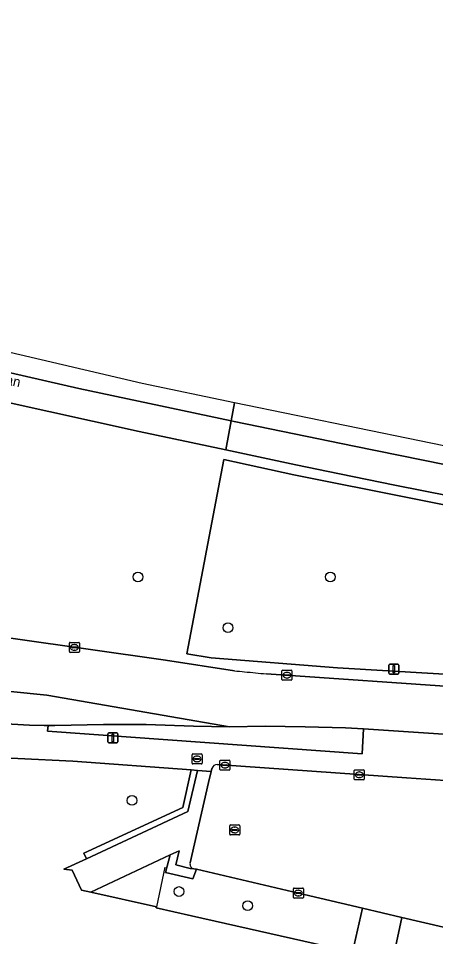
# Model space of a CAD drawing. Extents: x 160203 to 161530, y 379528 to 381797.
# Drawn here: x 161056.6 to 161098.4, y 381703.7 to 381795.6 of the extents above; entities that cross this region are included whole.
import ezdxf

# ---------------------------------------------------------------- set-up
doc = ezdxf.new("R2010")
doc.units = 0
for name, color, linetype in [('IMGEO_Berm_groen', 7, 'Continuous'), ('IMGEO_Boom', 7, 'Continuous'), ('IMGEO_Brandkraan', 7, 'Continuous'), ('IMGEO_Erf', 7, 'Continuous'), ('IMGEO_Fietspad_gesloten', 7, 'Continuous'), ('IMGEO_Groenvoorziening', 7, 'Continuous'), ('IMGEO_Haag', 7, 'Continuous'), ('IMGEO_Hek', 7, 'Continuous'), ('IMGEO_Kolk', 7, 'Continuous'), ('IMGEO_Lichtmast', 7, 'Continuous'), ('IMGEO_Openbare_ruimte_label', 7, 'Continuous'), ('IMGEO_Parkeervlak_open', 7, 'Continuous'), ('IMGEO_Rijbaan_lokaal_open', 7, 'Continuous'), ('IMGEO_Rijbaan_regionaal_gesloten', 7, 'Continuous'), ('IMGEO_Rioolput', 7, 'Continuous'), ('IMGEO_Verkeersbordpaal', 7, 'Continuous'), ('IMGEO_Voetpad_open', 7, 'Continuous')]:
    doc.layers.add(name, color=color, linetype=linetype)

msp = doc.modelspace()

# ---------------------------------------------------------------- linework, layer by layer
at = {"layer": 'IMGEO_Berm_groen'}
for points in [[(161206.002, 381729.685), (161187.134, 381732.507), (161173.272, 381734.707), (161161.382, 381736.584), (161147.512, 381738.954), (161133.686, 381741.457), (161121.866, 381743.622), (161108.037, 381746.192), (161094.332, 381748.868), (161088.812, 381750), (161084.428, 381750.899), (161077.399, 381752.406), (161068.719, 381754.268), (161054.991, 381757.276)], [(161222.784, 381721.247), (161107.207, 381729.487), (161088.596, 381730.59), (161075.951, 381731.578), (161073.488, 381731.986), (161077.213, 381751.439)], [(161077.213, 381751.439), (161084.224, 381749.92), (161107.848, 381745.21), (161133.509, 381740.473), (161161.217, 381735.598), (161186.982, 381731.519), (161205.858, 381728.695)], [(161042.771, 381735.426), (161043.222, 381735.362), (161048.566, 381734.6), (161071.37, 381731.349), (161078.264, 381730.297)], [(161081.475, 381729.99), (161101.77, 381728.573), (161151.066, 381725.121), (161153.758, 381724.933), (161156.403, 381724.747), (161188.276, 381722.503), (161205.462, 381721.305)]]:
    msp.add_lwpolyline(points, dxfattribs=at)
msp.add_lwpolyline([(161161.217, 381735.598), (161133.509, 381740.473), (161107.848, 381745.21), (161084.224, 381749.92), (161077.213, 381751.439), (161073.488, 381731.986), (161075.951, 381731.578), (161088.596, 381730.59), (161107.207, 381729.487), (161222.784, 381721.247), (161240.716, 381719.607), (161249.951, 381718.409), (161253.808, 381717.909), (161254.449, 381721.991), (161250.495, 381722.537), (161205.858, 381728.695), (161186.982, 381731.519)], close=True, dxfattribs=at)
for centre, radius, start, end in [((161091.349, 381856.588), 126.967, 264.08466, 264.5495), ((161101.36, 381953.788), 224.68, 264.3626, 264.9225)]:
    msp.add_arc(centre, radius, start, end, dxfattribs=at)
at = {"layer": 'IMGEO_Boom'}
for centre in [(161068.603, 381739.695), (161087.884, 381739.691), (161077.624, 381734.61), (161068.019, 381717.314), (161072.716, 381708.195), (161079.606, 381706.775)]:
    msp.add_circle(centre, 0.489, dxfattribs=at)
at = {"layer": 'IMGEO_Brandkraan'}
for p, q in [((161074.024, 381721.042), (161074.024, 381721.894)), ((161074.099, 381721.968), (161074.951, 381721.968)), ((161074.283, 381721.462), (161074.283, 381721.474)), ((161074.721, 381721.425), (161074.323, 381721.425)), ((161074.326, 381721.511), (161074.724, 381721.511)), ((161074.535, 381721.188), (161074.51, 381721.188)), ((161074.512, 381721.748), (161074.537, 381721.748)), ((161074.767, 381721.474), (161074.767, 381721.462)), ((161075.025, 381721.894), (161075.025, 381721.042)), ((161074.951, 381720.968), (161074.099, 381720.968))]:
    msp.add_line(p, q, dxfattribs=at)
for points in [[(161074.024, 381721.042), (161074.024, 381721.894)], [(161074.099, 381721.968), (161074.951, 381721.968)], [(161075.025, 381721.894), (161075.025, 381721.042)], [(161074.951, 381720.968), (161074.099, 381720.968)]]:
    msp.add_lwpolyline(points, dxfattribs=at)
for centre, radius, start, end in [((161074.101, 381721.892), 0.0765, 91.55205, 178.44795), ((161074.101, 381721.892), 0.0765, 91.55205, 178.44795), ((161074.323, 381721.471), 0.0403, 85.87752, 175.75265), ((161074.32, 381721.461), 0.0366, 178.93798, 274.71019), ((161074.724, 381721.468), 0.043, 264.86636, 352.45326), ((161074.728, 381721.473), 0.0386, 1.73085, 96.63898), ((161074.949, 381721.892), 0.0765, 1.55205, 88.44795), ((161074.949, 381721.892), 0.0765, 1.55205, 88.44795), ((161074.101, 381721.044), 0.0765, 181.55205, 268.44795), ((161074.101, 381721.044), 0.0765, 181.55205, 268.44795), ((161074.949, 381721.044), 0.0765, 271.55205, 358.44795), ((161074.949, 381721.044), 0.0765, 271.55205, 358.44795)]:
    msp.add_arc(centre, radius, start, end, dxfattribs=at)
for centre, major_axis, ratio, start_param, end_param in [((161074.511, 381721.468), (-0.387, 0.002), 0.722429, 4.712389, 7.853982), ((161074.536, 381721.468), (-0.39, 0.002), 0.717154, 1.570796, 4.712389)]:
    msp.add_ellipse(centre, major_axis=major_axis, ratio=ratio, start_param=start_param, end_param=end_param, dxfattribs=at)
at = {"layer": 'IMGEO_Erf'}
msp.add_lwpolyline([(161088.633, 381702.455), (161073.985, 381705.754), (161070.44, 381706.552), (161070.464, 381706.668), (161063.879, 381708.139), (161062.952, 381708.346), (161062.002, 381710.317), (161061.184, 381710.424), (161063.452, 381711.478), (161063.199, 381712.022), (161073.092, 381716.62), (161073.952, 381720.367), (161062.089, 381721.235), (161051.032, 381721.765)], dxfattribs=at)
at = {"layer": 'IMGEO_Fietspad_gesloten'}
msp.add_lwpolyline([(161016.874, 381729.484), (161017.118, 381729.447), (161032.311, 381727.142), (161041.763, 381726.12), (161049.016, 381725.404), (161051.185, 381725.219), (161057.74, 381724.865), (161059.221, 381724.827), (161059.6, 381724.818), (161059.94, 381724.811), (161060.28, 381724.804), (161065.158, 381724.906), (161069.414, 381724.93), (161074.157, 381724.766), (161077.765, 381724.676), (161059.471, 381727.846), (161049.533, 381728.846), (161041.308, 381729.618), (161033.225, 381730.555), (161025.491, 381731.569)], dxfattribs=at)
at = {"layer": 'IMGEO_Groenvoorziening'}
for points in [[(161091.188, 381724.497), (161089.39, 381724.59), (161085.355, 381724.693), (161081.355, 381724.758), (161077.765, 381724.676), (161074.157, 381724.766), (161069.414, 381724.93), (161065.158, 381724.906), (161060.28, 381724.804), (161059.94, 381724.811), (161059.6, 381724.818), (161059.547, 381724.263), (161091.066, 381721.981)], [(161073.611, 381716.2), (161074.557, 381720.323), (161073.952, 381720.367), (161073.092, 381716.62), (161063.199, 381712.022), (161063.452, 381711.478)], [(161071.839, 381711.871), (161071.359, 381710.089), (161074.1, 381709.45), (161074.473, 381710.426), (161074.211, 381710.462), (161073.842, 381710.513), (161072.407, 381710.857), (161072.73, 381712.28)], [(161090.115, 381702.121), (161091.101, 381706.544), (161084.683, 381708.038), (161074.473, 381710.426), (161074.1, 381709.45), (161071.359, 381710.089), (161071.839, 381711.871), (161063.879, 381708.139), (161070.464, 381706.668), (161070.44, 381706.552), (161073.985, 381705.754), (161088.633, 381702.455)], [(161131.047, 381697.405), (161130.66, 381697.35), (161124.56, 381698.746), (161095.06, 381705.602), (161094.124, 381701.218), (161096.005, 381700.78), (161135.333, 381691.637), (161135.77, 381694.402), (161130.787, 381695.633)]]:
    msp.add_lwpolyline(points, close=True, dxfattribs=at)
at = {"layer": 'IMGEO_Haag'}
for points in [[(161073.611, 381716.2), (161074.557, 381720.323), (161073.952, 381720.367), (161073.092, 381716.62), (161063.199, 381712.022), (161063.452, 381711.478)], [(161071.839, 381711.871), (161071.359, 381710.089), (161074.1, 381709.45), (161074.473, 381710.426), (161074.211, 381710.462), (161073.842, 381710.513), (161072.407, 381710.857), (161072.73, 381712.28)]]:
    msp.add_lwpolyline(points, close=True, dxfattribs=at)
at = {"layer": 'IMGEO_Hek'}
msp.add_lwpolyline([(161071.296, 381710.64), (161070.464, 381706.668)], dxfattribs=at)
at = {"layer": 'IMGEO_Kolk'}
for p, q in [((161061.742, 381732.213), (161061.742, 381733.065)), ((161061.817, 381733.139), (161062.669, 381733.139)), ((161062.743, 381733.065), (161062.743, 381732.213)), ((161062.001, 381732.633), (161062.001, 381732.645)), ((161062.439, 381732.596), (161062.041, 381732.596)), ((161062.044, 381732.682), (161062.442, 381732.682)), ((161062.253, 381732.359), (161062.228, 381732.359)), ((161062.23, 381732.919), (161062.255, 381732.919)), ((161062.485, 381732.645), (161062.485, 381732.633)), ((161062.669, 381732.139), (161061.817, 381732.139)), ((161083.107, 381730.351), (161083.959, 381730.351)), ((161083.032, 381729.425), (161083.032, 381730.277)), ((161083.291, 381729.845), (161083.291, 381729.857)), ((161083.729, 381729.808), (161083.331, 381729.808)), ((161083.334, 381729.894), (161083.732, 381729.894)), ((161083.543, 381729.571), (161083.518, 381729.571)), ((161083.52, 381730.131), (161083.545, 381730.131)), ((161083.775, 381729.857), (161083.775, 381729.845)), ((161084.033, 381730.277), (161084.033, 381729.425)), ((161083.959, 381729.351), (161083.107, 381729.351)), ((161076.819, 381720.421), (161076.819, 381721.273)), ((161076.894, 381721.347), (161077.746, 381721.347)), ((161077.307, 381721.127), (161077.332, 381721.127)), ((161077.82, 381721.273), (161077.82, 381720.421)), ((161077.746, 381720.347), (161076.894, 381720.347)), ((161077.078, 381720.841), (161077.078, 381720.853)), ((161077.516, 381720.804), (161077.118, 381720.804)), ((161077.121, 381720.89), (161077.519, 381720.89)), ((161077.33, 381720.567), (161077.305, 381720.567)), ((161077.562, 381720.853), (161077.562, 381720.841)), ((161090.277, 381719.456), (161090.277, 381720.308)), ((161090.352, 381720.382), (161091.204, 381720.382)), ((161091.278, 381720.308), (161091.278, 381719.456)), ((161091.204, 381719.382), (161090.352, 381719.382)), ((161090.536, 381719.876), (161090.536, 381719.888)), ((161090.974, 381719.839), (161090.576, 381719.839)), ((161090.579, 381719.925), (161090.977, 381719.925)), ((161090.788, 381719.602), (161090.763, 381719.602)), ((161090.765, 381720.162), (161090.79, 381720.162)), ((161091.02, 381719.888), (161091.02, 381719.876)), ((161084.182, 381707.611), (161084.182, 381708.463)), ((161084.257, 381708.537), (161085.109, 381708.537)), ((161084.67, 381708.317), (161084.695, 381708.317)), ((161085.183, 381708.463), (161085.183, 381707.611)), ((161085.109, 381707.537), (161084.257, 381707.537)), ((161084.441, 381708.031), (161084.441, 381708.043)), ((161084.879, 381707.994), (161084.481, 381707.994)), ((161084.484, 381708.08), (161084.882, 381708.08)), ((161084.693, 381707.757), (161084.668, 381707.757)), ((161084.925, 381708.043), (161084.925, 381708.031))]:
    msp.add_line(p, q, dxfattribs=at)
for points in [[(161061.742, 381732.213), (161061.742, 381733.065)], [(161061.817, 381733.139), (161062.669, 381733.139)], [(161062.743, 381733.065), (161062.743, 381732.213)], [(161062.669, 381732.139), (161061.817, 381732.139)], [(161083.107, 381730.351), (161083.959, 381730.351)], [(161083.032, 381729.425), (161083.032, 381730.277)], [(161084.033, 381730.277), (161084.033, 381729.425)], [(161083.959, 381729.351), (161083.107, 381729.351)], [(161076.819, 381720.421), (161076.819, 381721.273)], [(161076.894, 381721.347), (161077.746, 381721.347)], [(161077.82, 381721.273), (161077.82, 381720.421)], [(161077.746, 381720.347), (161076.894, 381720.347)], [(161090.277, 381719.456), (161090.277, 381720.308)], [(161090.352, 381720.382), (161091.204, 381720.382)], [(161091.278, 381720.308), (161091.278, 381719.456)], [(161091.204, 381719.382), (161090.352, 381719.382)], [(161084.182, 381707.611), (161084.182, 381708.463)], [(161084.257, 381708.537), (161085.109, 381708.537)], [(161085.183, 381708.463), (161085.183, 381707.611)], [(161085.109, 381707.537), (161084.257, 381707.537)]]:
    msp.add_lwpolyline(points, dxfattribs=at)
for centre, radius, start, end in [((161061.819, 381733.063), 0.0765, 91.55205, 178.44795), ((161061.819, 381733.063), 0.0765, 91.55205, 178.44795), ((161062.667, 381733.063), 0.0765, 1.55205, 88.44795), ((161062.667, 381733.063), 0.0765, 1.55205, 88.44795), ((161061.819, 381732.215), 0.0765, 181.55205, 268.44795), ((161061.819, 381732.215), 0.0765, 181.55205, 268.44795), ((161062.041, 381732.642), 0.0403, 85.87752, 175.75265), ((161062.038, 381732.632), 0.0366, 178.93798, 274.71019), ((161062.442, 381732.639), 0.043, 264.86636, 352.45326), ((161062.446, 381732.644), 0.0386, 1.73085, 96.63898), ((161062.667, 381732.215), 0.0765, 271.55205, 358.44795), ((161062.667, 381732.215), 0.0765, 271.55205, 358.44795), ((161083.109, 381730.275), 0.0765, 91.55205, 178.44795), ((161083.109, 381730.275), 0.0765, 91.55205, 178.44795), ((161083.957, 381730.275), 0.0765, 1.55205, 88.44795), ((161083.957, 381730.275), 0.0765, 1.55205, 88.44795), ((161083.109, 381729.427), 0.0765, 181.55205, 268.44795), ((161083.109, 381729.427), 0.0765, 181.55205, 268.44795), ((161083.331, 381729.854), 0.0403, 85.87752, 175.75265), ((161083.328, 381729.844), 0.0366, 178.93798, 274.71019), ((161083.732, 381729.851), 0.043, 264.86636, 352.45326), ((161083.736, 381729.856), 0.0386, 1.73085, 96.63898), ((161083.957, 381729.427), 0.0765, 271.55205, 358.44795), ((161083.957, 381729.427), 0.0765, 271.55205, 358.44795), ((161076.896, 381721.271), 0.0765, 91.55205, 178.44795), ((161076.896, 381721.271), 0.0765, 91.55205, 178.44795), ((161077.744, 381721.271), 0.0765, 1.55205, 88.44795), ((161077.744, 381721.271), 0.0765, 1.55205, 88.44795), ((161076.896, 381720.423), 0.0765, 181.55205, 268.44795), ((161076.896, 381720.423), 0.0765, 181.55205, 268.44795), ((161077.118, 381720.85), 0.0403, 85.87752, 175.75265), ((161077.115, 381720.84), 0.0366, 178.93798, 274.71019), ((161077.519, 381720.847), 0.043, 264.86636, 352.45326), ((161077.523, 381720.852), 0.0386, 1.73085, 96.63898), ((161077.744, 381720.423), 0.0765, 271.55205, 358.44795), ((161077.744, 381720.423), 0.0765, 271.55205, 358.44795), ((161090.354, 381720.306), 0.0765, 91.55205, 178.44795), ((161090.354, 381720.306), 0.0765, 91.55205, 178.44795), ((161091.202, 381720.306), 0.0765, 1.55205, 88.44795), ((161091.202, 381720.306), 0.0765, 1.55205, 88.44795), ((161090.354, 381719.458), 0.0765, 181.55205, 268.44795), ((161090.354, 381719.458), 0.0765, 181.55205, 268.44795), ((161090.576, 381719.885), 0.0403, 85.87752, 175.75265), ((161090.573, 381719.875), 0.0366, 178.93798, 274.71019), ((161090.977, 381719.882), 0.043, 264.86636, 352.45326), ((161090.981, 381719.887), 0.0386, 1.73085, 96.63898), ((161091.202, 381719.458), 0.0765, 271.55205, 358.44795), ((161091.202, 381719.458), 0.0765, 271.55205, 358.44795), ((161084.259, 381708.461), 0.0765, 91.55205, 178.44795), ((161084.259, 381708.461), 0.0765, 91.55205, 178.44795), ((161085.107, 381708.461), 0.0765, 1.55205, 88.44795), ((161085.107, 381708.461), 0.0765, 1.55205, 88.44795), ((161084.259, 381707.613), 0.0765, 181.55205, 268.44795), ((161084.259, 381707.613), 0.0765, 181.55205, 268.44795), ((161084.481, 381708.04), 0.0403, 85.87752, 175.75265), ((161084.478, 381708.03), 0.0366, 178.93798, 274.71019), ((161084.882, 381708.037), 0.043, 264.86636, 352.45326), ((161084.886, 381708.042), 0.0386, 1.73085, 96.63898), ((161085.107, 381707.613), 0.0765, 271.55205, 358.44795), ((161085.107, 381707.613), 0.0765, 271.55205, 358.44795)]:
    msp.add_arc(centre, radius, start, end, dxfattribs=at)
for centre, major_axis, ratio, start_param, end_param in [((161062.229, 381732.639), (-0.387, 0.002), 0.722429, 4.712389, 7.853982), ((161062.254, 381732.639), (-0.39, 0.002), 0.717154, 1.570796, 4.712389), ((161083.519, 381729.851), (-0.387, 0.002), 0.722429, 4.712389, 7.853982), ((161083.544, 381729.851), (-0.39, 0.002), 0.717154, 1.570796, 4.712389), ((161077.306, 381720.847), (-0.387, 0.002), 0.722429, 4.712389, 7.853982), ((161077.331, 381720.847), (-0.39, 0.002), 0.717154, 1.570796, 4.712389), ((161090.764, 381719.882), (-0.387, 0.002), 0.722429, 4.712389, 7.853982), ((161090.789, 381719.882), (-0.39, 0.002), 0.717154, 1.570796, 4.712389), ((161084.669, 381708.037), (-0.387, 0.002), 0.722429, 4.712389, 7.853982), ((161084.694, 381708.037), (-0.39, 0.002), 0.717154, 1.570796, 4.712389)]:
    msp.add_ellipse(centre, major_axis=major_axis, ratio=ratio, start_param=start_param, end_param=end_param, dxfattribs=at)
at = {"layer": 'IMGEO_Lichtmast'}
for p, q in [((161065.589, 381723.173), (161065.589, 381723.973)), ((161065.589, 381723.973), (161065.589, 381723.173)), ((161065.689, 381724.073), (161066.479, 381724.073)), ((161066.479, 381724.073), (161065.689, 381724.073)), ((161066.579, 381723.973), (161066.579, 381723.173)), ((161066.579, 381723.173), (161066.579, 381723.973)), ((161066.479, 381723.073), (161065.689, 381723.073)), ((161065.689, 381723.073), (161066.479, 381723.073))]:
    msp.add_line(p, q, dxfattribs=at)
msp.add_lwpolyline([(161066.009, 381723.948), (161066.159, 381723.948), (161066.159, 381723.198), (161066.009, 381723.198), (161066.009, 381723.948)], dxfattribs=at)
for centre, start, end in [((161065.689, 381723.973), 90, 180), ((161065.689, 381723.973), 90, 180), ((161066.479, 381723.973), 0, 90), ((161066.479, 381723.973), 360, 90), ((161065.689, 381723.173), 180, 270), ((161065.689, 381723.173), 180, 270), ((161066.479, 381723.173), 270, 0), ((161066.479, 381723.173), 270, 0)]:
    msp.add_arc(centre, 0.1, start, end, dxfattribs=at)
at = {"layer": 'IMGEO_Parkeervlak_open'}
for points in [[(161076.02, 381720.526), (161075.949, 381720.221), (161075.687, 381719.095), (161073.831, 381711.077)], [(161135.178, 381716.668), (161135.154, 381716.67), (161099.391, 381719.295), (161095.498, 381719.581), (161076.542, 381720.919)], [(161074.211, 381710.462), (161074.473, 381710.426), (161084.683, 381708.038), (161091.101, 381706.544), (161095.06, 381705.602), (161124.56, 381698.746), (161130.66, 381697.35), (161131.047, 381697.405), (161131.24, 381697.71), (161132.299, 381702.048), (161137.254, 381701.397), (161138.629, 381707.26), (161140.181, 381713.874)]]:
    msp.add_lwpolyline(points, dxfattribs=at)
for centre, radius, start, end in [((161076.538, 381720.382), 0.537, 89.52104, 164.4292), ((161074.327, 381710.959), 0.51, 166.59499, 256.8277)]:
    msp.add_arc(centre, radius, start, end, dxfattribs=at)
at = {"layer": 'IMGEO_Rijbaan_lokaal_open'}
for points in [[(161078.264, 381730.297), (161071.37, 381731.349), (161048.566, 381734.6), (161047.902, 381729.709), (161049.578, 381729.441)], [(161151.066, 381725.121), (161101.77, 381728.573), (161081.475, 381729.99)], [(161049.533, 381728.846), (161059.471, 381727.846), (161077.765, 381724.676), (161081.355, 381724.758), (161085.355, 381724.693), (161089.39, 381724.59), (161091.188, 381724.497), (161101.715, 381723.775), (161150.752, 381720.332), (161151.066, 381725.121)]]:
    msp.add_lwpolyline(points, dxfattribs=at)
for centre, radius, start, end in [((161091.349, 381856.588), 126.967, 264.08466, 264.5495), ((161101.36, 381953.788), 224.68, 264.3626, 264.9225)]:
    msp.add_arc(centre, radius, start, end, dxfattribs=at)
at = {"layer": 'IMGEO_Rijbaan_regionaal_gesloten'}
msp.add_lwpolyline([(161078.296, 381757.139), (161069.032, 381759.043), (160996.588, 381775.997), (160925.338, 381795.618), (160925.136, 381794.911), (160924.859, 381793.944), (160925.219, 381793.836), (160932.99, 381791.589), (160940.822, 381789.378), (160948.647, 381787.174), (160956.184, 381785.094), (160968.166, 381781.822), (160979.903, 381778.661), (160991.646, 381775.583), (161003.024, 381772.663), (161015.054, 381769.67), (161027.088, 381766.724), (161038.576, 381764.048), (161050.554, 381761.325), (161062.699, 381758.567), (161077.95, 381755.315)], close=True, dxfattribs=at)
for points in [[(161054.991, 381757.276), (161068.719, 381754.268), (161077.399, 381752.406), (161077.95, 381755.315), (161062.699, 381758.567), (161050.554, 381761.325)], [(161255.361, 381727.8), (161186.09, 381737.532), (161109.16, 381750.796), (161078.296, 381757.139), (161077.95, 381755.315), (161078.232, 381755.254), (161090.272, 381752.772), (161106.219, 381749.562), (161122.221, 381746.558), (161137.819, 381743.685), (161150.011, 381741.535), (161162.169, 381739.473), (161177.875, 381736.954), (161190.056, 381735.09), (161202.265, 381733.222), (161218.146, 381730.951), (161230.361, 381729.27), (161242.45, 381727.606), (161250.519, 381726.524), (161255.036, 381725.733), (161255.205, 381726.81), (161255.361, 381727.8)], [(161218.146, 381730.951), (161202.265, 381733.222), (161190.056, 381735.09), (161177.875, 381736.954), (161162.169, 381739.473), (161150.011, 381741.535), (161137.819, 381743.685), (161122.221, 381746.558), (161106.219, 381749.562), (161090.272, 381752.772), (161078.232, 381755.254), (161077.95, 381755.315), (161077.399, 381752.406), (161084.428, 381750.899), (161088.812, 381750), (161094.332, 381748.868), (161108.037, 381746.192), (161121.866, 381743.622), (161133.686, 381741.457), (161147.512, 381738.954), (161161.382, 381736.584), (161173.272, 381734.707), (161187.134, 381732.507), (161206.002, 381729.685)]]:
    msp.add_lwpolyline(points, dxfattribs=at)
at = {"layer": 'IMGEO_Rioolput'}
for p, q in [((161077.8, 381713.931), (161077.8, 381714.783)), ((161077.875, 381714.857), (161078.727, 381714.857)), ((161078.801, 381714.783), (161078.801, 381713.931)), ((161078.727, 381713.857), (161077.875, 381713.857)), ((161078.059, 381714.351), (161078.059, 381714.363)), ((161078.497, 381714.314), (161078.099, 381714.314)), ((161078.102, 381714.4), (161078.5, 381714.4)), ((161078.311, 381714.077), (161078.286, 381714.077)), ((161078.288, 381714.637), (161078.313, 381714.637)), ((161078.543, 381714.363), (161078.543, 381714.351))]:
    msp.add_line(p, q, dxfattribs=at)
for points in [[(161077.8, 381713.931), (161077.8, 381714.783)], [(161077.875, 381714.857), (161078.727, 381714.857)], [(161078.801, 381714.783), (161078.801, 381713.931)], [(161078.727, 381713.857), (161077.875, 381713.857)]]:
    msp.add_lwpolyline(points, dxfattribs=at)
for centre, radius, start, end in [((161077.877, 381714.781), 0.0765, 91.55205, 178.44795), ((161077.877, 381714.781), 0.0765, 91.55205, 178.44795), ((161078.725, 381714.781), 0.0765, 1.55205, 88.44795), ((161078.725, 381714.781), 0.0765, 1.55205, 88.44795), ((161077.877, 381713.933), 0.0765, 181.55205, 268.44795), ((161077.877, 381713.933), 0.0765, 181.55205, 268.44795), ((161078.099, 381714.36), 0.0403, 85.87752, 175.75265), ((161078.096, 381714.35), 0.0366, 178.93798, 274.71019), ((161078.5, 381714.357), 0.043, 264.86636, 352.45326), ((161078.504, 381714.362), 0.0386, 1.73085, 96.63898), ((161078.725, 381713.933), 0.0765, 271.55205, 358.44795), ((161078.725, 381713.933), 0.0765, 271.55205, 358.44795)]:
    msp.add_arc(centre, radius, start, end, dxfattribs=at)
for centre, major_axis, ratio, start_param, end_param in [((161078.287, 381714.357), (-0.387, 0.002), 0.722429, 4.712389, 7.853982), ((161078.312, 381714.357), (-0.39, 0.002), 0.717154, 1.570796, 4.712389)]:
    msp.add_ellipse(centre, major_axis=major_axis, ratio=ratio, start_param=start_param, end_param=end_param, dxfattribs=at)
at = {"layer": 'IMGEO_Verkeersbordpaal'}
for p, q in [((161093.753, 381730.056), (161093.753, 381730.856)), ((161093.753, 381730.856), (161093.753, 381730.056)), ((161093.853, 381730.956), (161094.643, 381730.956)), ((161094.643, 381730.956), (161093.853, 381730.956)), ((161094.743, 381730.856), (161094.743, 381730.056)), ((161094.743, 381730.056), (161094.743, 381730.856)), ((161094.643, 381729.956), (161093.853, 381729.956)), ((161093.853, 381729.956), (161094.643, 381729.956))]:
    msp.add_line(p, q, dxfattribs=at)
msp.add_lwpolyline([(161094.173, 381730.831), (161094.323, 381730.831), (161094.323, 381730.081), (161094.173, 381730.081), (161094.173, 381730.831)], dxfattribs=at)
for centre, start, end in [((161093.853, 381730.856), 90, 180), ((161093.853, 381730.856), 90, 180), ((161094.643, 381730.856), 0, 90), ((161094.643, 381730.856), 360, 90), ((161093.853, 381730.056), 180, 270), ((161093.853, 381730.056), 180, 270), ((161094.643, 381730.056), 270, 0), ((161094.643, 381730.056), 270, 0)]:
    msp.add_arc(centre, 0.1, start, end, dxfattribs=at)
at = {"layer": 'IMGEO_Voetpad_open'}
for points in [[(161193.305, 381717.342), (161187.611, 381717.767), (161187.41, 381715.607), (161152.806, 381718.024), (161101.543, 381721.613), (161101.715, 381723.775), (161091.188, 381724.497), (161091.066, 381721.981), (161059.547, 381724.263), (161059.6, 381724.818), (161059.221, 381724.827), (161057.74, 381724.865), (161051.185, 381725.219)], [(161051.032, 381721.765), (161062.089, 381721.235), (161073.952, 381720.367), (161074.557, 381720.323), (161075.949, 381720.221), (161076.02, 381720.526)], [(161075.687, 381719.095), (161075.949, 381720.221), (161074.557, 381720.323), (161073.611, 381716.2), (161063.452, 381711.478), (161061.184, 381710.424), (161062.002, 381710.317), (161062.952, 381708.346), (161063.879, 381708.139), (161071.839, 381711.871), (161072.73, 381712.28), (161072.407, 381710.857), (161073.842, 381710.513), (161074.211, 381710.462)], [(161076.542, 381720.919), (161095.498, 381719.581), (161099.391, 381719.295), (161099.425, 381719.798), (161152.715, 381716.063), (161187.249, 381713.58), (161198.31, 381712.885), (161199.676, 381712.783), (161201.496, 381712.648), (161201.701, 381711.297), (161201.84, 381710.386), (161205.518, 381711.159)], [(161073.831, 381711.077), (161075.687, 381719.095)]]:
    msp.add_lwpolyline(points, dxfattribs=at)
msp.add_lwpolyline([(161095.06, 381705.602), (161091.101, 381706.544), (161090.115, 381702.121), (161094.124, 381701.218)], close=True, dxfattribs=at)
for centre, radius, start, end in [((161076.538, 381720.382), 0.537, 89.52104, 164.4292), ((161074.327, 381710.959), 0.51, 166.59499, 256.8277)]:
    msp.add_arc(centre, radius, start, end, dxfattribs=at)

# ---------------------------------------------------------------- texts
at = {"layer": 'IMGEO_Openbare_ruimte_label'}
msp.add_text('Boutenslaan', height=1, rotation=347.70114, dxfattribs=at).set_placement((161049.472, 381760.26))

doc.saveas('drawing.dxf')
